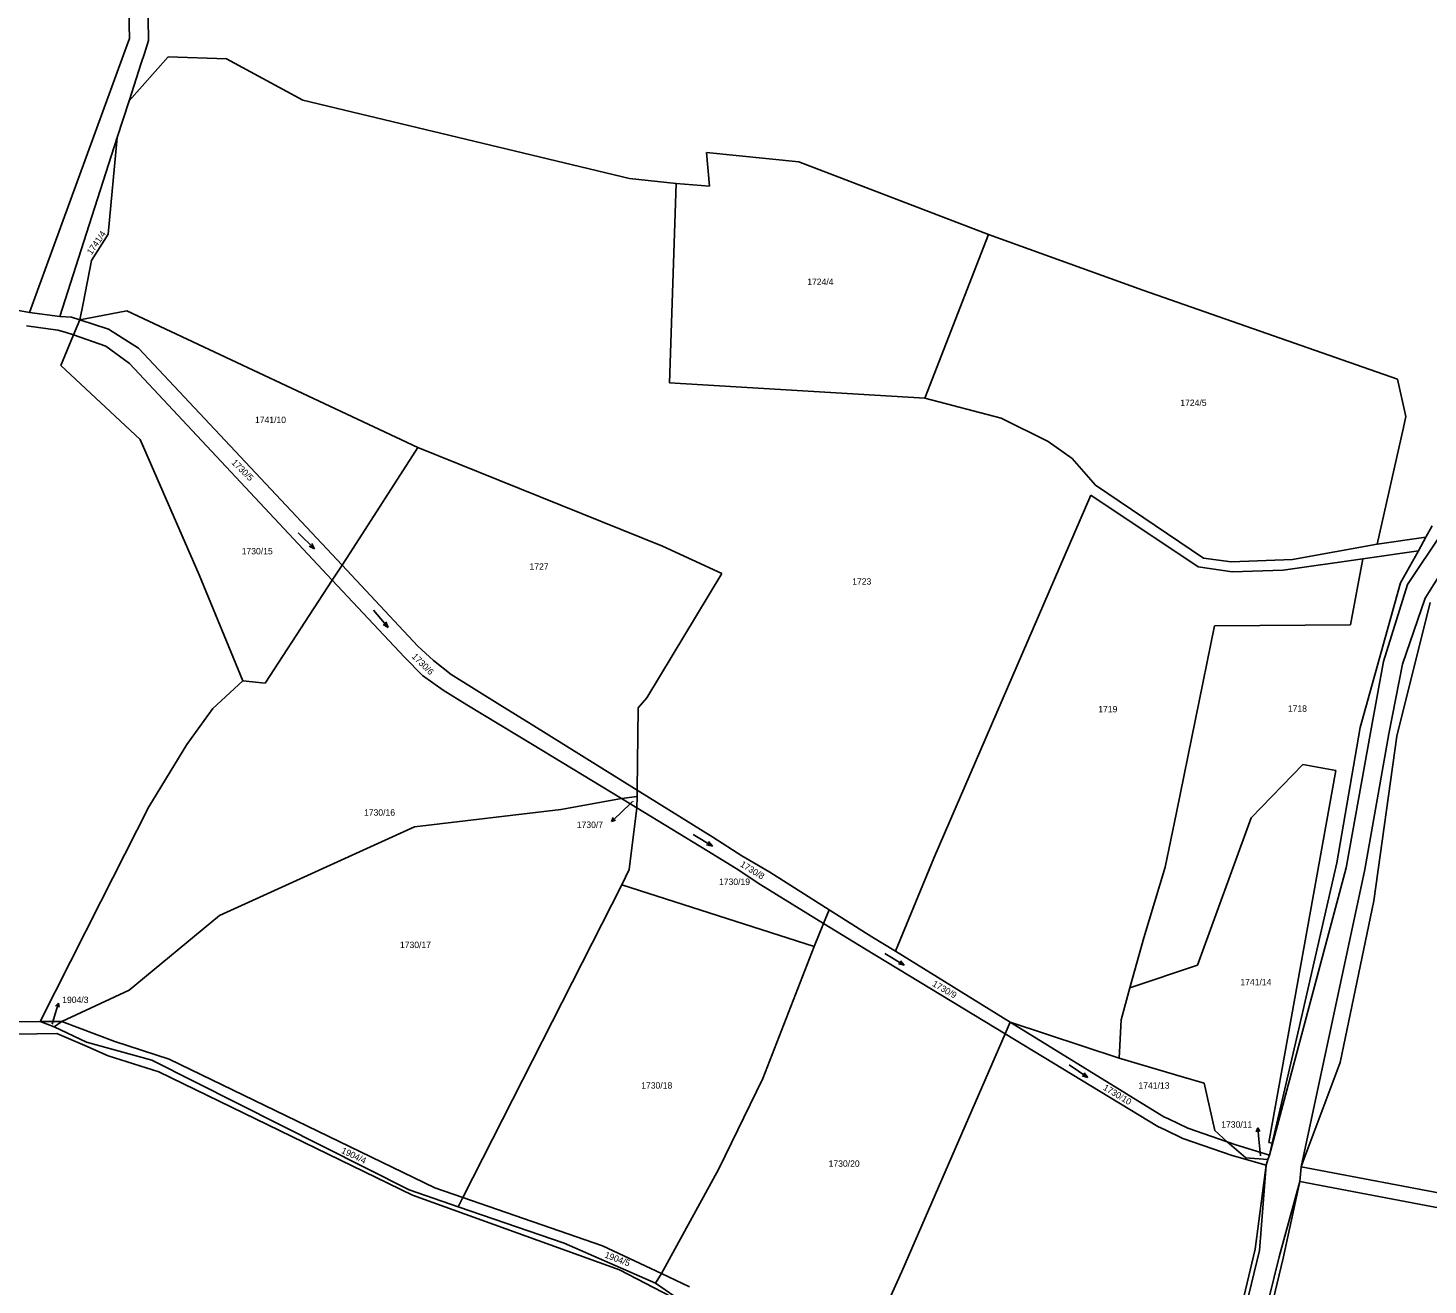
# Model space of a CAD drawing. Extents: x -795483 to -789093, y -1112258 to -1108741.
# Drawn here: x -794071 to -793700.1, y -1111066 to -1110732.8 of the extents above; entities that cross this region are included whole.
import ezdxf

# ---------------------------------------------------------------- set-up
doc = ezdxf.new("R2010")
doc.units = 0
for name, color, linetype in [('Komunikace', 7, 'Continuous'), ('Vrstva 1', 7, 'Continuous'), ('Vrstva 14', 7, 'Continuous'), ('Vrstva 16', 7, 'Continuous'), ('Vrstva 2', 7, 'Continuous'), ('Vrstva 23', 7, 'Continuous')]:
    doc.layers.add(name, color=color, linetype=linetype)

msp = doc.modelspace()

# ---------------------------------------------------------------- linework, layer by layer
at = {"layer": 'Komunikace'}
for p, q in [((-793910.88, -1110937.82), (-793914.24, -1110941.04)), ((-794064.66, -1110996.84), (-794063.84, -1110994.1)), ((-793744.51, -1111031.74), (-793744.92, -1111027.27))]:
    msp.add_line(p, q, dxfattribs=at)
at = {"layer": 'Vrstva 1'}
for p, q in [((-794044.8, -1110705.38), (-794044.18, -1110735.6)), ((-794039.66, -1110705.47), (-794039.11, -1110736.13)), ((-794044.18, -1110735.6), (-794045.39, -1110738.91)), ((-794045.39, -1110738.91), (-794051.22, -1110754.92)), ((-794039.11, -1110736.13), (-794040.21, -1110739.55)), ((-794033.92, -1110740.41), (-794044.26, -1110752.14)), ((-794041.03, -1110742.09), (-794044.26, -1110752.14)), ((-794040.21, -1110739.55), (-794041.03, -1110742.09)), ((-794033.92, -1110740.41), (-794018.41, -1110741)), ((-794018.41, -1110741), (-793998.2, -1110751.94)), ((-794044.26, -1110752.14), (-794047.37, -1110761.83)), ((-793998.2, -1110751.94), (-793911.68, -1110772.67)), ((-794051.22, -1110754.92), (-794068.87, -1110803.32)), ((-794047.37, -1110761.83), (-794054.09, -1110782.74)), ((-794047.37, -1110761.83), (-794049.8, -1110787.43)), ((-793890.43, -1110774.76), (-793891.27, -1110765.8)), ((-793891.27, -1110765.8), (-793866.79, -1110768.3)), ((-793816.53, -1110787.57), (-793866.79, -1110768.3)), ((-793899.28, -1110774.06), (-793911.68, -1110772.67)), ((-793899.28, -1110774.06), (-793901.04, -1110826.89)), ((-793899.28, -1110774.06), (-793890.43, -1110774.76)), ((-794054.09, -1110782.74), (-794061.21, -1110804.86)), ((-794049.8, -1110787.43), (-794054.22, -1110794.47)), ((-793816.53, -1110787.57), (-793833.41, -1110830.88)), ((-793816.53, -1110787.57), (-793775.64, -1110802.33)), ((-794054.22, -1110794.47), (-794056.44, -1110805.81)), ((-794070.64, -1110808.18), (-794122.42, -1110799.13)), ((-793708.13, -1110825.87), (-793775.64, -1110802.33)), ((-794068.87, -1110803.32), (-794070.64, -1110808.18)), ((-794061.21, -1110804.86), (-794062.64, -1110809.31)), ((-794056.44, -1110805.81), (-794057.29, -1110810.17)), ((-794062.64, -1110809.31), (-794070.64, -1110808.18)), ((-794059.52, -1110809.43), (-794062.64, -1110809.31)), ((-794057.29, -1110810.17), (-794059.52, -1110809.43)), ((-794057.29, -1110810.17), (-794044.88, -1110807.81)), ((-793967.78, -1110844.01), (-794044.88, -1110807.81)), ((-794063.16, -1110812.91), (-794071.44, -1110811.76)), ((-794061.18, -1110813.39), (-794063.16, -1110812.91)), ((-794058.96, -1110814.15), (-794061.18, -1110813.39)), ((-794058.96, -1110814.15), (-794057.29, -1110810.17)), ((-794049.74, -1110812.66), (-794057.29, -1110810.17)), ((-794041.74, -1110817.64), (-794049.74, -1110812.66)), ((-794062.38, -1110822.29), (-794058.96, -1110814.15)), ((-794050.38, -1110817.1), (-794058.96, -1110814.15)), ((-794044.16, -1110821.74), (-794050.38, -1110817.1)), ((-793987.82, -1110875.15), (-794041.74, -1110817.64)), ((-794062.38, -1110822.29), (-794041.34, -1110841.83)), ((-793990.46, -1110879.11), (-794044.16, -1110821.74)), ((-793901.04, -1110826.89), (-793833.41, -1110830.88)), ((-793706, -1110835.76), (-793708.13, -1110825.87)), ((-793833.41, -1110830.88), (-793813.21, -1110836.25)), ((-793706, -1110835.76), (-793706.57, -1110838.66)), ((-793813.21, -1110836.25), (-793800.75, -1110842.39)), ((-793706.57, -1110838.66), (-793713.57, -1110869.64)), ((-794041.34, -1110841.83), (-794025.72, -1110877.77)), ((-793800.75, -1110842.39), (-793794.4, -1110846.87)), ((-793967.78, -1110844.01), (-793985.64, -1110871.87)), ((-793967.78, -1110844.01), (-793902.89, -1110870.15)), ((-793794.4, -1110846.87), (-793788.17, -1110853.94)), ((-793788.17, -1110853.94), (-793759.61, -1110873.29)), ((-793789.41, -1110856.62), (-793831.04, -1110952.87)), ((-793789.41, -1110856.62), (-793760.97, -1110875.58)), ((-793698.95, -1110864.77), (-793700.62, -1110867.77)), ((-793713.57, -1110869.64), (-793700.62, -1110867.77)), ((-793700.62, -1110867.77), (-793702.61, -1110871.34)), ((-793985.64, -1110871.87), (-793987.82, -1110875.15)), ((-793887.18, -1110877.42), (-793902.89, -1110870.15)), ((-793735.96, -1110873.71), (-793713.57, -1110869.64)), ((-793717.34, -1110873.51), (-793702.61, -1110871.34)), ((-793702.61, -1110871.34), (-793707.37, -1110879.87)), ((-793987.82, -1110875.15), (-793990.46, -1110879.11)), ((-793967.71, -1110896.6), (-793987.82, -1110875.15)), ((-793760.97, -1110875.58), (-793752, -1110876.92)), ((-793759.61, -1110873.29), (-793752.21, -1110874.33)), ((-793752.21, -1110874.33), (-793735.96, -1110873.71)), ((-793738.5, -1110876.54), (-793752, -1110876.92)), ((-793738.5, -1110876.54), (-793717.34, -1110873.51)), ((-793720.61, -1110890.96), (-793717.34, -1110873.51)), ((-794025.72, -1110877.77), (-794014.16, -1110905.79)), ((-793995.18, -1110886.48), (-793990.46, -1110879.11)), ((-793971.31, -1110899.57), (-793990.46, -1110879.11)), ((-793887.18, -1110877.42), (-793907.04, -1110910.36)), ((-793707.37, -1110879.87), (-793718.07, -1110918.22)), ((-793995.18, -1110886.48), (-794008.22, -1110906.41)), ((-793699.55, -1110885.09), (-793708.34, -1110920.49)), ((-793766.75, -1110940.72), (-793756.65, -1110891.24)), ((-793720.61, -1110890.96), (-793756.65, -1110891.24)), ((-793963.59, -1110900.48), (-793967.71, -1110896.6)), ((-793966.49, -1110904.4), (-793971.31, -1110899.57)), ((-793958.89, -1110904.18), (-793963.59, -1110900.48)), ((-794014.16, -1110905.79), (-794022.07, -1110913.14)), ((-794008.22, -1110906.41), (-794014.16, -1110905.79)), ((-793961.05, -1110908.32), (-793966.49, -1110904.4)), ((-793946.06, -1110912.16), (-793958.89, -1110904.18)), ((-793954.72, -1110912.16), (-793961.05, -1110908.32)), ((-794028.95, -1110922.72), (-794022.07, -1110913.14)), ((-793937.39, -1110922.68), (-793954.72, -1110912.16)), ((-793937.71, -1110917.36), (-793946.06, -1110912.16)), ((-793909.35, -1110913.03), (-793909.62, -1110934.83)), ((-793909.35, -1110913.03), (-793907.04, -1110910.36)), ((-793909.62, -1110934.83), (-793937.71, -1110917.36)), ((-793718.07, -1110918.22), (-793724.22, -1110954.06)), ((-793708.34, -1110920.49), (-793714.46, -1110964.16)), ((-794039.05, -1110939.25), (-794028.95, -1110922.72)), ((-793937.39, -1110922.68), (-793913.76, -1110937.02)), ((-793733.21, -1110927.98), (-793746.93, -1110942.12)), ((-793724.48, -1110929.6), (-793733.21, -1110927.98)), ((-793724.48, -1110929.6), (-793742.27, -1111028.18)), ((-793909.62, -1110934.83), (-793909.66, -1110936.47)), ((-793889.57, -1110947.3), (-793909.62, -1110934.83)), ((-794039.05, -1110939.25), (-794051.71, -1110964.33)), ((-793929.82, -1110939.9), (-793913.76, -1110937.02)), ((-793913.76, -1110937.02), (-793909.66, -1110936.47)), ((-793913.76, -1110937.02), (-793909.73, -1110939.47)), ((-793911.74, -1110955.83), (-793909.73, -1110939.47)), ((-793909.66, -1110936.47), (-793909.73, -1110939.47)), ((-793891.13, -1110950.76), (-793909.73, -1110939.47)), ((-793968.61, -1110944.54), (-793929.82, -1110939.9)), ((-793769.77, -1110955.21), (-793766.75, -1110940.72)), ((-793761.2, -1110981.19), (-793746.93, -1110942.12)), ((-793968.61, -1110944.54), (-794020.34, -1110968.03)), ((-793883.41, -1110955.58), (-793891.13, -1110950.76)), ((-793881.89, -1110952.2), (-793889.57, -1110947.3)), ((-793874.49, -1110956.57), (-793881.89, -1110952.2)), ((-793831.04, -1110952.87), (-793841.21, -1110977.52)), ((-793724.22, -1110954.06), (-793734.34, -1110998.1)), ((-793913.7, -1110959.9), (-793911.74, -1110955.83)), ((-793876.87, -1110959.93), (-793883.41, -1110955.58)), ((-793858.78, -1110966.51), (-793874.49, -1110956.57)), ((-793775.37, -1110973.92), (-793769.77, -1110955.21)), ((-793913.7, -1110959.9), (-793955.8, -1111042.74)), ((-793913.7, -1110959.9), (-793862.73, -1110976.22)), ((-793860.25, -1110970.12), (-793876.87, -1110959.93)), ((-794067.85, -1110996.13), (-794051.71, -1110964.33)), ((-793714.46, -1110964.16), (-793723.39, -1111006.97)), ((-794020.34, -1110968.03), (-794044.23, -1110987.82)), ((-793860.25, -1110970.12), (-793858.78, -1110966.51)), ((-793847.49, -1110973.65), (-793858.78, -1110966.51)), ((-793862.73, -1110976.22), (-793860.25, -1110970.12)), ((-793849.14, -1110976.93), (-793860.25, -1110970.12)), ((-793876.32, -1111011.24), (-793862.73, -1110976.22)), ((-793841.21, -1110977.52), (-793847.49, -1110973.65)), ((-793775.37, -1110973.92), (-793779.12, -1110987.23)), ((-793812.13, -1110999.37), (-793849.14, -1110976.93)), ((-793810.8, -1110996.26), (-793841.21, -1110977.52)), ((-793779.12, -1110987.23), (-793761.2, -1110981.19)), ((-794062.1, -1110996.1), (-794044.23, -1110987.82)), ((-793781.39, -1110995.66), (-793779.12, -1110987.23)), ((-794067.85, -1110996.13), (-794150.3, -1110996.5)), ((-794062.1, -1110996.1), (-794067.85, -1110996.13)), ((-794064.15, -1110997.57), (-794067.85, -1110996.13)), ((-794062.1, -1110996.1), (-794064.15, -1110997.57)), ((-794055.57, -1111001.61), (-794064.15, -1110997.57)), ((-794048, -1111001.43), (-794062.1, -1110996.1)), ((-793810.8, -1110996.26), (-793812.13, -1110999.37)), ((-793770.07, -1111021.37), (-793810.8, -1110996.26)), ((-793781.91, -1111005.87), (-793810.8, -1110996.26)), ((-793781.91, -1111005.87), (-793781.39, -1110995.66)), ((-793734.34, -1110998.1), (-793741.36, -1111028.32)), ((-794063.4, -1110999.3), (-794149.8, -1111000.8)), ((-794055.96, -1111002.52), (-794063.4, -1110999.3)), ((-794049.8, -1111005.19), (-794055.96, -1111002.52)), ((-794055.57, -1111001.61), (-794038.27, -1111006.38)), ((-794033.64, -1111006.07), (-794048, -1111001.43)), ((-793839.52, -1111062.35), (-793812.13, -1110999.37)), ((-793771.66, -1111023.91), (-793812.13, -1110999.37)), ((-794036.33, -1111009.43), (-794049.8, -1111005.19)), ((-794038.27, -1111006.38), (-793970.02, -1111040.77)), ((-793963.2, -1111040.19), (-794033.64, -1111006.07)), ((-793781.91, -1111005.87), (-793765.5, -1111010.68)), ((-793969.2, -1111042.14), (-794036.33, -1111009.43)), ((-793723.39, -1111006.97), (-793733.13, -1111033.09)), ((-793876.32, -1111011.24), (-793888.01, -1111035.18)), ((-793765.5, -1111010.68), (-793759.38, -1111012.47)), ((-793759.38, -1111012.47), (-793756.6, -1111025)), ((-793771.66, -1111023.91), (-793769.72, -1111024.85)), ((-793770.07, -1111021.37), (-793768.86, -1111021.95)), ((-793769.72, -1111024.85), (-793765.03, -1111027.11)), ((-793768.86, -1111021.95), (-793763.73, -1111024.4)), ((-793753.29, -1111028.02), (-793763.73, -1111024.4)), ((-793756.6, -1111025), (-793753.29, -1111028.02)), ((-793752.01, -1111031.64), (-793765.03, -1111027.11)), ((-793753.29, -1111028.02), (-793748.34, -1111032.28)), ((-793751.03, -1111028.8), (-793753.29, -1111028.02)), ((-793742.27, -1111028.18), (-793741.36, -1111028.32)), ((-793741.36, -1111028.32), (-793742.1, -1111031.5)), ((-793752.01, -1111031.64), (-793743, -1111034.2)), ((-793742.1, -1111031.5), (-793751.03, -1111028.8)), ((-793748.34, -1111032.28), (-793742.48, -1111032.65)), ((-793742.1, -1111031.5), (-793742.48, -1111032.65)), ((-793888.01, -1111035.18), (-793903.21, -1111062.9)), ((-793743, -1111034.2), (-793745.87, -1111056.49)), ((-793742.48, -1111032.65), (-793743, -1111034.2)), ((-793733.71, -1111034.63), (-793734.03, -1111038.49)), ((-793733.13, -1111033.09), (-793733.71, -1111034.63)), ((-793631.8, -1111053.88), (-793733.71, -1111034.63)), ((-793738.42, -1111058.8), (-793734.03, -1111038.49)), ((-793629.18, -1111058.48), (-793734.03, -1111038.49)), ((-793970.02, -1111040.77), (-793957.06, -1111045.22)), ((-793914.3, -1111061.91), (-793969.2, -1111042.14)), ((-793963.2, -1111040.19), (-793955.8, -1111042.74)), ((-793955.8, -1111042.74), (-793957.06, -1111045.22)), ((-793955.8, -1111042.74), (-793918.79, -1111055.53)), ((-793957.06, -1111045.22), (-793928.97, -1111054.87)), ((-793904.79, -1111065.47), (-793928.97, -1111054.87)), ((-793903.21, -1111062.9), (-793918.79, -1111055.53)), ((-793758.41, -1111108.64), (-793745.87, -1111056.49)), ((-793900.75, -1111069.03), (-793914.3, -1111061.91)), ((-793751.03, -1111110.22), (-793738.42, -1111058.8)), ((-793904.79, -1111065.47), (-793903.21, -1111062.9)), ((-793904.79, -1111065.47), (-793857.2, -1111098.09)), ((-793895.72, -1111066.44), (-793903.21, -1111062.9)), ((-793839.52, -1111062.35), (-793856.1, -1111098.88))]:
    msp.add_line(p, q, dxfattribs=at)
at = {"layer": 'Vrstva 16'}
for p, q in [((-793914.24, -1110941.04), (-793916.41, -1110943.11)), ((-793916.41, -1110943.11), (-793916.03, -1110942.06)), ((-793916.41, -1110943.11), (-793915.34, -1110942.78)), ((-794063.84, -1110994.1), (-794062.97, -1110991.23)), ((-794062.97, -1110991.23), (-794063.74, -1110992.04)), ((-794062.97, -1110991.23), (-794062.78, -1110992.33)), ((-793745.2, -1111024.28), (-793745.6, -1111025.32)), ((-793744.92, -1111027.27), (-793745.2, -1111024.28)), ((-793745.2, -1111024.28), (-793744.61, -1111025.23))]:
    msp.add_line(p, q, dxfattribs=at)
at = {"layer": 'Vrstva 2'}
for p, q in [((-793696.28, -1110866.42), (-793705.54, -1110880.34)), ((-793691.33, -1110868.72), (-793700.84, -1110883.95)), ((-793705.54, -1110880.34), (-793711.84, -1110900.74)), ((-793700.84, -1110883.95), (-793706.82, -1110901.42)), ((-793711.84, -1110900.74), (-793715.27, -1110919.05)), ((-793706.82, -1110901.42), (-793710.47, -1110919.89)), ((-793715.27, -1110919.05), (-793721.75, -1110955.4)), ((-793710.47, -1110919.89), (-793716.81, -1110955.79)), ((-793721.75, -1110955.4), (-793742.1, -1111031.5)), ((-793716.81, -1110955.79), (-793733.71, -1111034.63)), ((-793743, -1111034.2), (-793744.77, -1111056.83)), ((-793734.03, -1111038.49), (-793739.52, -1111058.46)), ((-793757.24, -1111108.89), (-793744.77, -1111056.83)), ((-793752.2, -1111109.97), (-793739.52, -1111058.46))]:
    msp.add_line(p, q, dxfattribs=at)
at = {"layer": 'Vrstva 23'}
for p, q in [((-793999.42, -1110866.63), (-793995.14, -1110870.83)), ((-793995.14, -1110870.83), (-793996.56, -1110870.14)), ((-793995.14, -1110870.83), (-793995.86, -1110869.42)), ((-793979.51, -1110887.12), (-793975.6, -1110891.68)), ((-793975.6, -1110891.68), (-793976.96, -1110890.86)), ((-793975.6, -1110891.68), (-793976.2, -1110890.21)), ((-793894.8, -1110946.52), (-793889.68, -1110949.64)), ((-793889.68, -1110949.64), (-793891.22, -1110949.29)), ((-793889.68, -1110949.64), (-793890.7, -1110948.43)), ((-793843.97, -1110978.08), (-793838.85, -1110981.21)), ((-793838.85, -1110981.21), (-793839.87, -1110980.01)), ((-793838.85, -1110981.21), (-793840.39, -1110980.86)), ((-793795.17, -1111007.59), (-793790.21, -1111010.96)), ((-793790.21, -1111010.96), (-793791.17, -1111009.71)), ((-793790.21, -1111010.96), (-793791.73, -1111010.53))]:
    msp.add_line(p, q, dxfattribs=at)

# ---------------------------------------------------------------- texts
at = {"layer": 'Vrstva 14'}
for s, rotation, p in [('1741/4', 55.4419, (-794054.21, -1110793.06)), ('1730/5', 315.1983, (-794017.23, -1110848.13)), ('1730/6', 315.2495, (-793969.47, -1110899.53)), ('1730/8', 328.1053, (-793882.5, -1110954.89)), ('1730/9', 329.6663, (-793831.59, -1110986.59)), ('1730/10', 328.8211, (-793786.34, -1111014.09)), ('1904/4', 334.5605, (-793988.19, -1111030.9)), ('1904/5', 339.4768, (-793918.4, -1111058.63))]:
    msp.add_text(s, height=1.7, rotation=rotation, dxfattribs=at).set_placement(p)
for s, height, p in [('1724/4', 1.7, (-793864.56, -1110800.92)), ('1724/5', 1.7, (-793765.71, -1110832.99)), ('1741/10', 1.7, (-794010.89, -1110837.51)), ('1730/15', 1.7, (-794014.42, -1110872.32)), ('1727', 1.7, (-793938.16, -1110876.41)), ('1723', 1.7, (-793852.64, -1110880.34)), ('1719', 1.7, (-793787.45, -1110914.18)), ('1718', 1.7, (-793737.22, -1110914.04)), ('1730/7', 0.1, (-793910.88, -1110937.82)), ('1730/16', 1.7, (-793982, -1110941.57)), ('1730/19', 1.7, (-793887.94, -1110959.93)), ('1730/17', 1.7, (-793972.48, -1110976.66)), ('1741/14', 1.7, (-793749.8, -1110986.52)), ('1904/3', 0.1, (-794064.66, -1110996.84)), ('1730/18', 1.7, (-793908.55, -1111013.9)), ('1741/13', 1.7, (-793776.8, -1111013.92)), ('1730/11', 0.1, (-793744.51, -1111031.74)), ('1730/20', 1.7, (-793858.9, -1111034.63))]:
    msp.add_text(s, height=height, dxfattribs=at).set_placement(p)
at = {"layer": 'Vrstva 16'}
for s, p in [('1730/7', (-793925.62, -1110944.82)), ('1904/3', (-794061.97, -1110991.23)), ('1730/11', (-793754.87, -1111024.28))]:
    msp.add_text(s, height=1.7, dxfattribs=at).set_placement(p)

doc.saveas('drawing.dxf')
